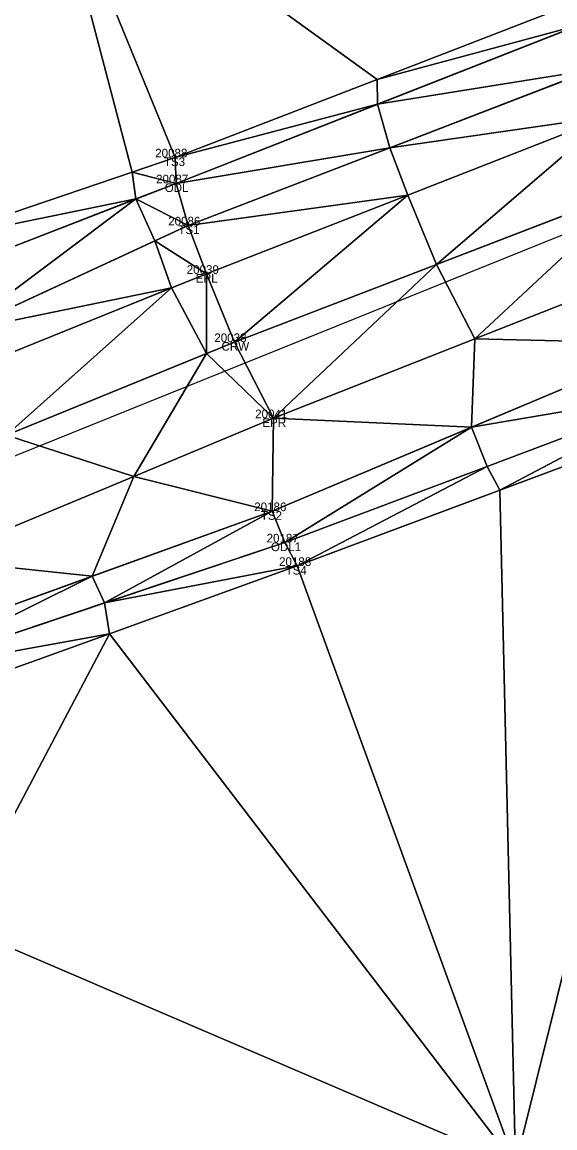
# Model space of a CAD drawing. Extents: x 1966740 to 1969291, y 1117379 to 1118460.
# Drawn here: x 1967350.2 to 1967411.8, y 1117604.2 to 1117732 of the extents above; entities that cross this region are included whole.
import ezdxf

# ---------------------------------------------------------------- set-up
doc = ezdxf.new("R2010")
doc.units = 0
for name, color, linetype in [('Level 1', 7, 'Continuous'), ('Level 3', 7, 'Continuous'), ('Level 35', 7, 'Continuous'), ('Level 50', 7, 'Continuous'), ('Level 53', 7, 'Continuous'), ('Level 56', 7, 'Continuous'), ('Level 6', 7, 'Continuous')]:
    doc.layers.add(name, color=color, linetype=linetype)

msp = doc.modelspace()

# ---------------------------------------------------------------- linework, layer by layer
at = {"layer": 'Level 1'}
msp.add_line((1966770.74, 1117448.12), (1967849.47, 1117883.86), dxfattribs=at)
at = {"layer": 'Level 3'}
for points in [[(1966768.15, 1117461.43), (1966869.41, 1117499.34), (1967070.52, 1117582.35), (1967171.25, 1117624.02), (1967269.74, 1117664.9), (1967320.21, 1117685.71), (1967369.37, 1117708.48), (1967468.51, 1117746.66), (1967564.6, 1117784.47), (1967654.68, 1117828.05), (1967680.1, 1117841.48), (1967687.91, 1117842.93), (1967691.45, 1117838.71), (1967693.03, 1117834.22)], [(1966769.51, 1117457.48), (1966870.16, 1117497.34), (1966971.19, 1117538.95), (1967071.09, 1117580.24), (1967172.6, 1117621.53), (1967270.79, 1117661.66), (1967321.12, 1117682.57), (1967371.52, 1117702.88), (1967470.26, 1117741.55), (1967566.67, 1117779.5), (1967661.25, 1117817.53), (1967694.4, 1117831.19), (1967697.89, 1117822.8)], [(1966772.57, 1117449.88), (1966874.49, 1117489.87), (1966974.64, 1117529.93), (1967075.06, 1117571.68), (1967175.91, 1117613.34), (1967274.11, 1117653.69), (1967325.25, 1117674.8), (1967374.73, 1117695), (1967473.9, 1117733.1), (1967569.8, 1117771.9), (1967665.19, 1117809.79), (1967697.89, 1117822.8)], [(1967340.03, 1117669.86), (1967379.26, 1117686.2), (1967476.09, 1117724.39), (1967573.92, 1117763.51), (1967667.7, 1117800.74), (1967701.64, 1117814), (1967697.89, 1117822.8)], [(1967334.06, 1117655.75), (1967334.81, 1117659.44), (1967379.1, 1117675.46), (1967480.83, 1117718.27), (1967577.81, 1117756.42), (1967702.07, 1117801.85), (1967703.17, 1117805.75), (1967702.89, 1117809.87)], [(1966766.42, 1117472.19), (1966865.47, 1117508.82), (1967066.64, 1117593.45), (1967166.55, 1117636.11), (1967264.62, 1117677.56), (1967315.66, 1117698.57), (1967367.9, 1117716.34), (1967464.92, 1117753.87), (1967560.73, 1117793.63)], [(1967334.06, 1117655.75), (1967336.84, 1117652.84), (1967381.99, 1117669.13), (1967487.42, 1117708.48)]]:
    msp.add_lwpolyline(points, dxfattribs=at)
at = {"layer": 'Level 35'}
for points in [[(1967339.3, 1117706.61), (1967352.83, 1117753.13), (1967362.93, 1117714.65)], [(1967352.83, 1117753.13), (1967414.52, 1117734.37), (1967391.21, 1117725.35)], [(1967352.83, 1117753.13), (1967391.21, 1117725.35), (1967367.9, 1117716.34)], [(1967352.83, 1117753.13), (1967367.9, 1117716.34), (1967362.93, 1117714.65)], [(1967391.21, 1117725.35), (1967414.52, 1117734.37), (1967414.52, 1117731.63)], [(1967391.21, 1117725.35), (1967414.52, 1117731.63), (1967391.27, 1117722.49)], [(1967391.27, 1117722.49), (1967414.52, 1117731.63), (1967416.03, 1117726.45)], [(1967367.9, 1117716.34), (1967391.21, 1117725.35), (1967391.27, 1117722.49)], [(1967391.27, 1117722.49), (1967416.03, 1117726.45), (1967392.7, 1117717.46)], [(1967392.7, 1117717.46), (1967416.03, 1117726.45), (1967418.07, 1117721.11)], [(1967367.9, 1117716.34), (1967391.27, 1117722.49), (1967368.01, 1117713.34)], [(1967368.01, 1117713.34), (1967391.27, 1117722.49), (1967392.7, 1117717.46)], [(1967392.7, 1117717.46), (1967418.07, 1117721.11), (1967394.79, 1117711.99)], [(1967394.79, 1117711.99), (1967418.07, 1117721.11), (1967398.07, 1117703.97)], [(1967398.07, 1117703.97), (1967418.07, 1117721.11), (1967421.4, 1117712.93)], [(1967362.93, 1117714.65), (1967367.9, 1117716.34), (1967368.01, 1117713.34)], [(1967368.01, 1117713.34), (1967392.7, 1117717.46), (1967369.37, 1117708.48)], [(1967369.37, 1117708.48), (1967392.7, 1117717.46), (1967394.79, 1117711.99)], [(1967339.3, 1117706.61), (1967362.93, 1117714.65), (1967363.35, 1117711.54)], [(1967362.93, 1117714.65), (1967368.01, 1117713.34), (1967363.35, 1117711.54)], [(1967363.35, 1117711.54), (1967368.01, 1117713.34), (1967369.37, 1117708.48)], [(1967398.07, 1117703.97), (1967421.4, 1117712.93), (1967402.51, 1117695.37)], [(1967402.51, 1117695.37), (1967421.4, 1117712.93), (1967425.76, 1117704.54)], [(1967339.3, 1117706.61), (1967363.35, 1117711.54), (1967340.07, 1117702.5)], [(1967340.07, 1117702.5), (1967363.35, 1117711.54), (1967342.88, 1117696.21)], [(1967342.88, 1117696.21), (1967363.35, 1117711.54), (1967365.55, 1117706.71)], [(1967363.35, 1117711.54), (1967369.37, 1117708.48), (1967365.55, 1117706.71)], [(1967369.37, 1117708.48), (1967394.79, 1117711.99), (1967371.52, 1117702.88)], [(1967371.52, 1117702.88), (1967394.79, 1117711.99), (1967374.73, 1117695)], [(1967374.73, 1117695), (1967394.79, 1117711.99), (1967398.07, 1117703.97)], [(1967365.55, 1117706.71), (1967369.37, 1117708.48), (1967371.52, 1117702.88)], [(1967342.88, 1117696.21), (1967365.55, 1117706.71), (1967367.47, 1117701.25)], [(1967365.55, 1117706.71), (1967371.52, 1117702.88), (1967367.47, 1117701.25)], [(1967374.73, 1117695), (1967398.07, 1117703.97), (1967379.26, 1117686.2)], [(1967379.26, 1117686.2), (1967398.07, 1117703.97), (1967402.51, 1117695.37)], [(1967402.51, 1117695.37), (1967425.76, 1117704.54), (1967425.18, 1117694.85)], [(1967367.47, 1117701.25), (1967371.52, 1117702.88), (1967371.51, 1117693.69)], [(1967371.51, 1117693.69), (1967371.52, 1117702.88), (1967374.73, 1117695)], [(1967342.88, 1117696.21), (1967367.47, 1117701.25), (1967344.3, 1117691.91)], [(1967344.3, 1117691.91), (1967367.47, 1117701.25), (1967348.38, 1117684.24)], [(1967348.38, 1117684.24), (1967367.47, 1117701.25), (1967371.51, 1117693.69)], [(1967371.51, 1117693.69), (1967374.73, 1117695), (1967379.26, 1117686.2)], [(1967379.26, 1117686.2), (1967402.51, 1117695.37), (1967402.14, 1117685.16)], [(1967402.14, 1117685.16), (1967402.51, 1117695.37), (1967425.18, 1117694.85)], [(1967402.14, 1117685.16), (1967425.18, 1117694.85), (1967427.33, 1117689.43)], [(1967348.38, 1117684.24), (1967371.51, 1117693.69), (1967363.1, 1117679.47)], [(1967363.1, 1117679.47), (1967371.51, 1117693.69), (1967379.26, 1117686.2)], [(1967402.14, 1117685.16), (1967427.33, 1117689.43), (1967403.94, 1117680.64)], [(1967403.94, 1117680.64), (1967427.33, 1117689.43), (1967405.39, 1117677.87)], [(1967405.39, 1117677.87), (1967427.33, 1117689.43), (1967428.8, 1117686.6)], [(1967363.1, 1117679.47), (1967379.26, 1117686.2), (1967379.1, 1117675.46)], [(1967379.1, 1117675.46), (1967379.26, 1117686.2), (1967402.14, 1117685.16)], [(1967405.39, 1117677.87), (1967428.8, 1117686.6), (1967407.22, 1117599.96)], [(1967407.22, 1117599.96), (1967428.8, 1117686.6), (1967513.9, 1117643.33)], [(1967379.1, 1117675.46), (1967402.14, 1117685.16), (1967380.56, 1117671.84)], [(1967380.56, 1117671.84), (1967402.14, 1117685.16), (1967403.94, 1117680.64)], [(1967340.03, 1117669.86), (1967348.38, 1117684.24), (1967363.1, 1117679.47)], [(1967380.56, 1117671.84), (1967403.94, 1117680.64), (1967381.99, 1117669.13)], [(1967381.99, 1117669.13), (1967403.94, 1117680.64), (1967405.39, 1117677.87)], [(1967340.03, 1117669.86), (1967363.1, 1117679.47), (1967358.29, 1117667.94)], [(1967358.29, 1117667.94), (1967363.1, 1117679.47), (1967379.1, 1117675.46)], [(1967381.99, 1117669.13), (1967405.39, 1117677.87), (1967407.22, 1117599.96)], [(1967358.29, 1117667.94), (1967379.1, 1117675.46), (1967359.73, 1117664.85)], [(1967359.73, 1117664.85), (1967379.1, 1117675.46), (1967380.56, 1117671.84)], [(1967359.73, 1117664.85), (1967380.56, 1117671.84), (1967381.99, 1117669.13)], [(1967334.81, 1117659.44), (1967340.03, 1117669.86), (1967358.29, 1117667.94)], [(1967359.73, 1117664.85), (1967381.99, 1117669.13), (1967360.29, 1117661.3)], [(1967360.29, 1117661.3), (1967381.99, 1117669.13), (1967407.22, 1117599.96)], [(1967334.81, 1117659.44), (1967358.29, 1117667.94), (1967336.04, 1117656.91)], [(1967336.04, 1117656.91), (1967358.29, 1117667.94), (1967359.73, 1117664.85)], [(1967336.04, 1117656.91), (1967359.73, 1117664.85), (1967360.29, 1117661.3)], [(1967336.04, 1117656.91), (1967360.29, 1117661.3), (1967336.84, 1117652.84)], [(1967336.84, 1117652.84), (1967360.29, 1117661.3), (1967342.53, 1117627.68)], [(1967342.53, 1117627.68), (1967360.29, 1117661.3), (1967407.22, 1117599.96)], [(1967342.53, 1117627.68), (1967407.22, 1117599.96), (1967349.88, 1117594.52)]]:
    msp.add_lwpolyline(points, close=True, dxfattribs=at)
at = {"layer": 'Level 50'}
for centre in [(1967367.9, 1117716.34), (1967368.01, 1117713.34), (1967369.37, 1117708.48), (1967371.52, 1117702.88), (1967374.73, 1117695), (1967379.26, 1117686.2), (1967379.1, 1117675.46), (1967380.56, 1117671.84), (1967381.99, 1117669.13)]:
    msp.add_circle(centre, 0.001, dxfattribs=at)
at = {"layer": 'Level 6'}
for points in [[(1966766.64, 1117466.58), (1966867.24, 1117504.5), (1967068.76, 1117586.41), (1967167.95, 1117632.67), (1967266.82, 1117671.88), (1967316.79, 1117693.47), (1967368.01, 1117713.34), (1967465.67, 1117751.74), (1967560.73, 1117793.63)], [(1967336.04, 1117656.91), (1967380.56, 1117671.84), (1967483.89, 1117710.7), (1967580.8, 1117748.62), (1967673.4, 1117777.22)]]:
    msp.add_lwpolyline(points, dxfattribs=at)

# ---------------------------------------------------------------- texts
at = {"layer": 'Level 53'}
for s, p in [('20088', (1967365.58, 1117716.34)), ('TS3', (1967366.58, 1117715.34)), ('20086', (1967367.08, 1117708.48)), ('TS1', (1967368.26, 1117707.48)), ('20039', (1967369.22, 1117702.88)), ('EPL', (1967370.26, 1117701.88)), ('20038', (1967372.41, 1117695)), ('CRW', (1967373.24, 1117694.01)), ('20041', (1967377.13, 1117686.2)), ('EPR', (1967377.96, 1117685.2)), ('20186', (1967377.02, 1117675.46)), ('TS2', (1967377.78, 1117674.46)), ('20187', (1967378.45, 1117671.84)), ('ODL1', (1967378.95, 1117670.84)), ('20188', (1967379.89, 1117669.13)), ('TS4', (1967380.64, 1117668.13))]:
    msp.add_text(s, height=1, dxfattribs=at).set_placement(p)
at = {"layer": 'Level 56'}
for s, p in [('20087', (1967365.68, 1117713.34)), ('ODL', (1967366.68, 1117712.34))]:
    msp.add_text(s, height=1, dxfattribs=at).set_placement(p)

doc.saveas('drawing.dxf')
